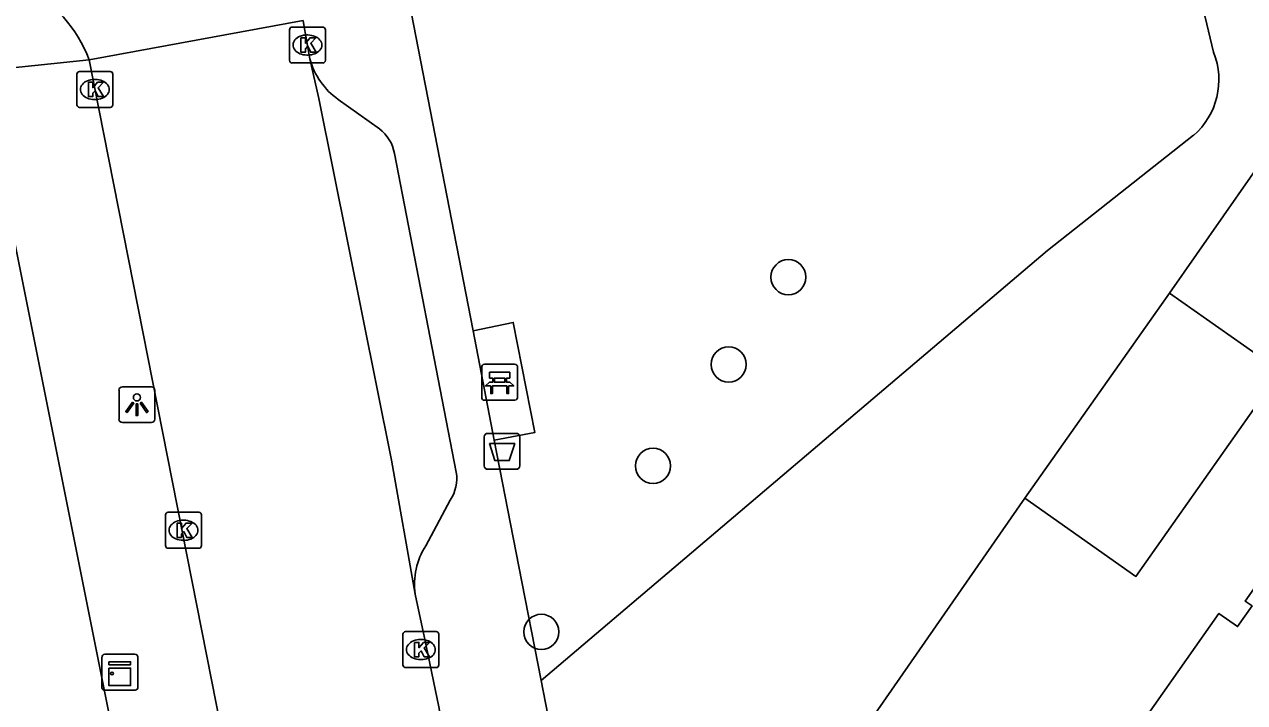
# Model space of a CAD drawing. Extents: x 161772 to 163123, y 383092 to 383917.
# Drawn here: x 162605.53 to 162639.5, y 383839.41 to 383858.28 of the extents above; entities that cross this region are included whole.
import ezdxf

# ---------------------------------------------------------------- set-up
doc = ezdxf.new("R2010")
doc.units = 0
for name, color, linetype in [('IMGEO_Afvalbak', 7, 'Continuous'), ('IMGEO_Bank', 7, 'Continuous'), ('IMGEO_Boom', 7, 'Continuous'), ('IMGEO_Groenvoorziening', 7, 'Continuous'), ('IMGEO_Kast', 7, 'Continuous'), ('IMGEO_Kolk', 7, 'Continuous'), ('IMGEO_Lichtpunt', 7, 'Continuous'), ('IMGEO_Pand', 7, 'Continuous'), ('IMGEO_Rijbaan_lokaal_open', 7, 'Continuous'), ('IMGEO_Voetpad_open', 7, 'Continuous')]:
    doc.layers.add(name, color=color, linetype=linetype)

msp = doc.modelspace()

# ---------------------------------------------------------------- linework, layer by layer
at = {"layer": 'IMGEO_Afvalbak'}
for p, q in [((162618.435, 383846.902), (162619.225, 383846.902)), ((162619.225, 383846.902), (162618.435, 383846.902)), ((162618.335, 383846.002), (162618.335, 383846.802)), ((162618.335, 383846.802), (162618.335, 383846.002)), ((162619.325, 383846.802), (162619.325, 383846.002)), ((162619.325, 383846.002), (162619.325, 383846.802)), ((162619.225, 383845.902), (162618.435, 383845.902)), ((162618.435, 383845.902), (162619.225, 383845.902))]:
    msp.add_line(p, q, dxfattribs=at)
msp.add_lwpolyline([(162618.478, 383846.616), (162619.182, 383846.616), (162619.033, 383846.146), (162618.627, 383846.146), (162618.478, 383846.616)], dxfattribs=at)
for centre, start, end in [((162618.435, 383846.802), 90, 180), ((162618.435, 383846.802), 90, 180), ((162619.225, 383846.802), 0, 90), ((162619.225, 383846.802), 360, 90), ((162618.435, 383846.002), 180, 270), ((162618.435, 383846.002), 180, 270), ((162619.225, 383846.002), 270, 0), ((162619.225, 383846.002), 270, 0)]:
    msp.add_arc(centre, 0.1, start, end, dxfattribs=at)
at = {"layer": 'IMGEO_Bank'}
for p, q in [((162618.264, 383847.899), (162618.264, 383848.74)), ((162618.264, 383848.74), (162618.264, 383847.899)), ((162618.339, 383848.824), (162619.18, 383848.824)), ((162619.18, 383848.824), (162618.339, 383848.824)), ((162619.264, 383848.749), (162619.264, 383847.908)), ((162619.264, 383847.908), (162619.264, 383848.749)), ((162618.961, 383848.222), (162618.568, 383848.222)), ((162618.573, 383848.33), (162618.573, 383848.436)), ((162618.617, 383848.436), (162618.617, 383848.33)), ((162618.905, 383848.442), (162618.623, 383848.442)), ((162618.623, 383848.324), (162618.905, 383848.324)), ((162618.911, 383848.33), (162618.911, 383848.436)), ((162618.955, 383848.436), (162618.955, 383848.33)), ((162619.189, 383847.824), (162618.348, 383847.824)), ((162618.348, 383847.824), (162619.189, 383847.824))]:
    msp.add_line(p, q, dxfattribs=at)
for points in [[(162618.567, 383848.442), (162618.481, 383848.442), (162618.481, 383848.603), (162619.044, 383848.603), (162619.044, 383848.442), (162618.961, 383848.442)], [(162618.511, 383848.222), (162618.369, 383848.222), (162618.481, 383848.324), (162618.567, 383848.324)], [(162618.561, 383848.215), (162618.561, 383848.008), (162618.518, 383848.008), (162618.518, 383848.215)], [(162618.961, 383848.324), (162619.044, 383848.324), (162619.156, 383848.222), (162619.017, 383848.222)], [(162619.011, 383848.215), (162619.011, 383848.008), (162618.967, 383848.008), (162618.967, 383848.215)]]:
    msp.add_lwpolyline(points, dxfattribs=at)
for centre, radius, start, end in [((162618.342, 383848.746), 0.0779, 92.4484, 184.2845), ((162618.342, 383848.746), 0.0779, 92.4484, 184.2845), ((162619.186, 383848.746), 0.0779, 2.4484, 94.2845), ((162619.186, 383848.746), 0.0779, 2.4484, 94.2845), ((162618.511, 383848.215), 0.00671, 2.8957, 87.1043), ((162618.568, 383848.215), 0.00671, 92.8957, 177.1043), ((162618.566, 383848.435), 0.00671, 2.8957, 87.1043), ((162618.566, 383848.331), 0.00671, 272.8957, 357.1043), ((162618.623, 383848.435), 0.00671, 92.8957, 177.1043), ((162618.623, 383848.331), 0.00671, 182.8957, 267.1043), ((162618.905, 383848.435), 0.00671, 2.8957, 87.1043), ((162618.905, 383848.331), 0.00671, 272.8957, 357.1043), ((162618.962, 383848.435), 0.00671, 92.8957, 177.1043), ((162618.962, 383848.331), 0.00671, 182.8957, 267.1043), ((162618.96, 383848.215), 0.00671, 2.8957, 87.1043), ((162619.017, 383848.215), 0.00671, 92.8957, 177.1043), ((162618.342, 383847.902), 0.0779, 182.4484, 274.2845), ((162618.342, 383847.902), 0.0779, 182.4484, 274.2845), ((162619.186, 383847.902), 0.0779, 272.4484, 4.2845), ((162619.186, 383847.902), 0.0779, 272.4484, 4.2845)]:
    msp.add_arc(centre, radius, start, end, dxfattribs=at)
at = {"layer": 'IMGEO_Boom'}
for centre in [(162626.803, 383851.249), (162625.141, 383848.819), (162623.033, 383845.998), (162619.926, 383841.378)]:
    msp.add_circle(centre, 0.489, dxfattribs=at)
at = {"layer": 'IMGEO_Groenvoorziening'}
for points in [[(162637.259, 383863.281), (162638.637, 383857.506)], [(162641.167, 383856.187), (162637.41, 383850.808)], [(162638.081, 383855.196), (162634.016, 383851.995), (162619.915, 383840.025)], [(162633.386, 383845.1), (162625.12, 383833.199)]]:
    msp.add_lwpolyline(points, dxfattribs=at)
msp.add_arc((162636.741, 383856.74), 2.045, 310.9426, 21.9909, dxfattribs=at)
at = {"layer": 'IMGEO_Kast'}
for p, q in [((162607.768, 383840.756), (162608.609, 383840.756)), ((162608.609, 383840.756), (162607.768, 383840.756)), ((162607.693, 383839.831), (162607.693, 383840.672)), ((162607.693, 383840.672), (162607.693, 383839.831)), ((162608.693, 383840.681), (162608.693, 383839.84)), ((162608.693, 383839.84), (162608.693, 383840.681)), ((162608.618, 383839.756), (162607.777, 383839.756)), ((162607.777, 383839.756), (162608.618, 383839.756))]:
    msp.add_line(p, q, dxfattribs=at)
for points in [[(162607.888, 383840.546), (162608.488, 383840.546), (162608.488, 383840.461), (162607.888, 383840.461), (162607.888, 383840.546)], [(162607.888, 383840.371), (162608.488, 383840.371), (162608.488, 383839.882), (162607.888, 383839.882), (162607.888, 383840.371)]]:
    msp.add_lwpolyline(points, dxfattribs=at)
msp.add_circle((162607.972, 383840.22), 0.0377, dxfattribs=at)
for centre, start, end in [((162607.771, 383840.678), 92.4484, 184.2845), ((162607.771, 383840.678), 92.4484, 184.2845), ((162608.615, 383840.678), 2.4484, 94.2845), ((162608.615, 383840.678), 2.4484, 94.2845), ((162607.771, 383839.834), 182.4484, 274.2845), ((162607.771, 383839.834), 182.4484, 274.2845), ((162608.615, 383839.834), 272.4484, 4.2845), ((162608.615, 383839.834), 272.4484, 4.2845)]:
    msp.add_arc(centre, 0.0779, start, end, dxfattribs=at)
at = {"layer": 'IMGEO_Kolk'}
for p, q in [((162612.911, 383857.283), (162612.911, 383858.135)), ((162612.986, 383858.209), (162613.838, 383858.209)), ((162613.912, 383858.135), (162613.912, 383857.283)), ((162613.399, 383857.989), (162613.424, 383857.989)), ((162613.422, 383857.429), (162613.397, 383857.429)), ((162613.838, 383857.209), (162612.986, 383857.209)), ((162606.994, 383856.047), (162606.994, 383856.899)), ((162607.069, 383856.973), (162607.921, 383856.973)), ((162607.482, 383856.753), (162607.507, 383856.753)), ((162607.995, 383856.899), (162607.995, 383856.047)), ((162607.505, 383856.193), (162607.48, 383856.193)), ((162607.921, 383855.973), (162607.069, 383855.973)), ((162609.461, 383843.779), (162609.461, 383844.631)), ((162609.536, 383844.705), (162610.388, 383844.705)), ((162609.949, 383844.485), (162609.974, 383844.485)), ((162610.462, 383844.631), (162610.462, 383843.779)), ((162609.972, 383843.925), (162609.947, 383843.925)), ((162610.388, 383843.705), (162609.536, 383843.705)), ((162616.145, 383841.385), (162616.997, 383841.385)), ((162616.07, 383840.459), (162616.07, 383841.311)), ((162616.558, 383841.165), (162616.583, 383841.165)), ((162617.071, 383841.311), (162617.071, 383840.459)), ((162616.997, 383840.385), (162616.145, 383840.385)), ((162616.581, 383840.605), (162616.556, 383840.605))]:
    msp.add_line(p, q, dxfattribs=at)
for points in [[(162612.911, 383857.283), (162612.911, 383858.135)], [(162612.986, 383858.209), (162613.838, 383858.209)], [(162613.912, 383858.135), (162613.912, 383857.283)], [(162613.232, 383857.909), (162613.355, 383857.909), (162613.355, 383857.758), (162613.485, 383857.909), (162613.649, 383857.909), (162613.503, 383857.758), (162613.656, 383857.509), (162613.504, 383857.509), (162613.419, 383857.673), (162613.355, 383857.606), (162613.355, 383857.509), (162613.232, 383857.509), (162613.232, 383857.909)], [(162613.838, 383857.209), (162612.986, 383857.209)], [(162606.994, 383856.047), (162606.994, 383856.899)], [(162607.069, 383856.973), (162607.921, 383856.973)], [(162607.315, 383856.673), (162607.438, 383856.673), (162607.438, 383856.522), (162607.568, 383856.673), (162607.732, 383856.673), (162607.586, 383856.522), (162607.739, 383856.273), (162607.587, 383856.273), (162607.502, 383856.437), (162607.438, 383856.37), (162607.438, 383856.273), (162607.315, 383856.273), (162607.315, 383856.673)], [(162607.995, 383856.899), (162607.995, 383856.047)], [(162607.921, 383855.973), (162607.069, 383855.973)], [(162609.461, 383843.779), (162609.461, 383844.631)], [(162609.536, 383844.705), (162610.388, 383844.705)], [(162610.462, 383844.631), (162610.462, 383843.779)], [(162609.782, 383844.405), (162609.905, 383844.405), (162609.905, 383844.254), (162610.035, 383844.405), (162610.199, 383844.405), (162610.053, 383844.254), (162610.206, 383844.005), (162610.054, 383844.005), (162609.969, 383844.169), (162609.905, 383844.102), (162609.905, 383844.005), (162609.782, 383844.005), (162609.782, 383844.405)], [(162610.388, 383843.705), (162609.536, 383843.705)], [(162616.145, 383841.385), (162616.997, 383841.385)], [(162616.07, 383840.459), (162616.07, 383841.311)], [(162616.391, 383841.085), (162616.514, 383841.085), (162616.514, 383840.934), (162616.644, 383841.085), (162616.808, 383841.085), (162616.662, 383840.934), (162616.815, 383840.685), (162616.663, 383840.685), (162616.578, 383840.849), (162616.514, 383840.782), (162616.514, 383840.685), (162616.391, 383840.685), (162616.391, 383841.085)], [(162617.071, 383841.311), (162617.071, 383840.459)], [(162616.997, 383840.385), (162616.145, 383840.385)]]:
    msp.add_lwpolyline(points, dxfattribs=at)
for centre, start, end in [((162612.988, 383858.133), 91.552, 178.448), ((162612.988, 383858.133), 91.552, 178.448), ((162613.836, 383858.133), 1.552, 88.448), ((162613.836, 383858.133), 1.552, 88.448), ((162612.988, 383857.285), 181.552, 268.448), ((162612.988, 383857.285), 181.552, 268.448), ((162613.836, 383857.285), 271.552, 358.448), ((162613.836, 383857.285), 271.552, 358.448), ((162607.071, 383856.897), 91.552, 178.448), ((162607.071, 383856.897), 91.552, 178.448), ((162607.919, 383856.897), 1.552, 88.448), ((162607.919, 383856.897), 1.552, 88.448), ((162607.071, 383856.049), 181.552, 268.448), ((162607.071, 383856.049), 181.552, 268.448), ((162607.919, 383856.049), 271.552, 358.448), ((162607.919, 383856.049), 271.552, 358.448), ((162609.538, 383844.629), 91.552, 178.448), ((162609.538, 383844.629), 91.552, 178.448), ((162610.386, 383844.629), 1.552, 88.448), ((162610.386, 383844.629), 1.552, 88.448), ((162609.538, 383843.781), 181.552, 268.448), ((162609.538, 383843.781), 181.552, 268.448), ((162610.386, 383843.781), 271.552, 358.448), ((162610.386, 383843.781), 271.552, 358.448), ((162616.147, 383841.309), 91.552, 178.448), ((162616.147, 383841.309), 91.552, 178.448), ((162616.995, 383841.309), 1.552, 88.448), ((162616.995, 383841.309), 1.552, 88.448), ((162616.147, 383840.461), 181.552, 268.448), ((162616.147, 383840.461), 181.552, 268.448), ((162616.995, 383840.461), 271.552, 358.448), ((162616.995, 383840.461), 271.552, 358.448)]:
    msp.add_arc(centre, 0.0765, start, end, dxfattribs=at)
for centre, major_axis, ratio, start_param, end_param in [((162613.398, 383857.709), (-0.387, 0.002), 0.722429, 4.712389, 7.853982), ((162613.423, 383857.709), (-0.39, 0.002), 0.717154, 1.570796, 4.712389), ((162607.481, 383856.473), (-0.387, 0.002), 0.722429, 4.712389, 7.853982), ((162607.506, 383856.473), (-0.39, 0.002), 0.717154, 1.570796, 4.712389), ((162609.948, 383844.205), (-0.387, 0.002), 0.722429, 4.712389, 7.853982), ((162609.973, 383844.205), (-0.39, 0.002), 0.717154, 1.570796, 4.712389), ((162616.557, 383840.885), (-0.387, 0.002), 0.722429, 4.712389, 7.853982), ((162616.582, 383840.885), (-0.39, 0.002), 0.717154, 1.570796, 4.712389)]:
    msp.add_ellipse(centre, major_axis=major_axis, ratio=ratio, start_param=start_param, end_param=end_param, dxfattribs=at)
at = {"layer": 'IMGEO_Lichtpunt'}
for p, q in [((162609.069, 383848.2), (162608.261, 383848.2)), ((162609.069, 383848.2), (162608.261, 383848.2)), ((162608.167, 383848.105), (162608.167, 383847.298)), ((162608.167, 383848.105), (162608.167, 383847.298)), ((162609.163, 383847.298), (162609.163, 383848.105)), ((162609.163, 383847.298), (162609.163, 383848.105)), ((162608.261, 383847.204), (162609.069, 383847.204)), ((162608.261, 383847.204), (162609.069, 383847.204))]:
    msp.add_line(p, q, dxfattribs=at)
for points in [[(162608.541, 383847.769), (162608.58, 383847.741), (162608.392, 383847.479), (162608.354, 383847.506), (162608.541, 383847.769)], [(162608.643, 383847.721), (162608.69, 383847.721), (162608.69, 383847.399), (162608.643, 383847.399), (162608.643, 383847.721)], [(162608.753, 383847.741), (162608.791, 383847.768), (162608.978, 383847.506), (162608.939, 383847.478), (162608.753, 383847.741)]]:
    msp.add_lwpolyline(points, dxfattribs=at)
msp.add_circle((162608.666, 383847.903), 0.0994, dxfattribs=at)
for centre, start, end in [((162608.261, 383848.105), 90, 180), ((162608.261, 383848.105), 90, 180), ((162609.069, 383848.105), 0, 90), ((162609.069, 383848.105), 0, 90), ((162608.261, 383847.298), 180, 270), ((162608.261, 383847.298), 180, 270), ((162609.069, 383847.298), 270, 0), ((162609.069, 383847.298), 270, 360)]:
    msp.add_arc(centre, 0.0946, start, end, dxfattribs=at)
at = {"layer": 'IMGEO_Pand'}
for points in [[(162637.41, 383850.808), (162640.5, 383848.63), (162636.476, 383842.922), (162633.386, 383845.1)], [(162633.386, 383845.1), (162637.41, 383850.808)], [(162639.806, 383828.602), (162639.774, 383828.787), (162633.844, 383832.956), (162634.964, 383834.549), (162634.068, 383835.179), (162636.988, 383839.332), (162638.788, 383841.893), (162639.309, 383841.526), (162639.712, 383842.1), (162639.518, 383842.236), (162641.304, 383844.777), (162644.492, 383842.535), (162644.352, 383842.336), (162647.651, 383840.016)]]:
    msp.add_lwpolyline(points, dxfattribs=at)
at = {"layer": 'IMGEO_Rijbaan_lokaal_open'}
for points in [[(162607.333, 383857.297), (162613.291, 383858.388)], [(162613.481, 383857.326), (162613.367, 383857.959), (162613.323, 383858.212), (162613.291, 383858.388)], [(162611.151, 383837.971), (162607.333, 383857.297)], [(162616.408, 383842.427), (162615.752, 383846.157), (162613.729, 383856.218), (162613.481, 383857.326)], [(162617.513, 383836.94), (162617.224, 383838.405), (162617.075, 383839.295), (162616.668, 383841.212), (162616.408, 383842.427)]]:
    msp.add_lwpolyline(points, dxfattribs=at)
msp.add_arc((162603.684, 383855.908), 3.905, 20.8351, 101.0845, dxfattribs=at)
at = {"layer": 'IMGEO_Voetpad_open'}
for points in [[(162618.022, 383849.758), (162616.233, 383858.957), (162616.384, 383859.236)], [(162607.333, 383857.297), (162604.303, 383856.977)], [(162604.083, 383833.762), (162605.97, 383834.99), (162608.398, 383836.57), (162607.494, 383841.076), (162604.303, 383856.977)], [(162614.272, 383856.192), (162615.417, 383855.373)], [(162615.832, 383854.692), (162617.556, 383845.824)], [(162618.615, 383846.711), (162619.747, 383846.927), (162619.14, 383849.99), (162618.022, 383849.758)], [(162618.615, 383846.711), (162618.022, 383849.758)], [(162619.915, 383840.025), (162619.298, 383843.198), (162618.615, 383846.711)], [(162617.385, 383845.043), (162616.708, 383843.774)], [(162620.62, 383836.4), (162619.915, 383840.025)]]:
    msp.add_lwpolyline(points, dxfattribs=at)
for centre, radius, start, end in [((162615.438, 383857.848), 2.025, 194.9357, 234.8582), ((162614.796, 383854.527), 1.049, 9.0237, 53.6924), ((162616.511, 383845.644), 1.06, 325.4967, 9.8033), ((162618.389, 383842.693), 1.999, 147.2469, 187.6414)]:
    msp.add_arc(centre, radius, start, end, dxfattribs=at)

doc.saveas('drawing.dxf')
